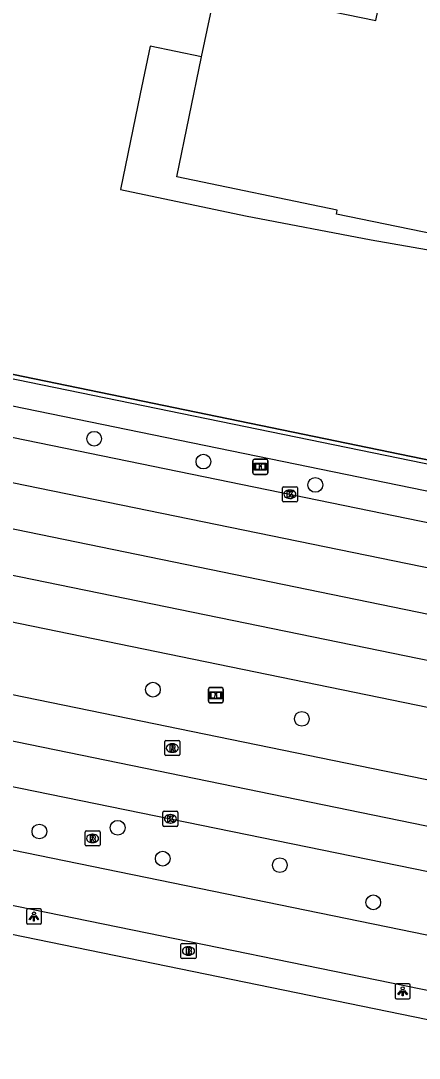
# Model space of a CAD drawing. Extents: x 157692 to 159670, y 381454 to 383289.
# Drawn here: x 158032.6 to 158059, y 382186.1 to 382254.9 of the extents above; entities that cross this region are included whole.
import ezdxf

# ---------------------------------------------------------------- set-up
doc = ezdxf.new("R2010")
doc.units = 0
for name, color, linetype in [('IMGEO_Boom', 7, 'Continuous'), ('IMGEO_Brandkraan', 7, 'Continuous'), ('IMGEO_Fietspad_gesloten', 7, 'Continuous'), ('IMGEO_Grasland_overig', 7, 'Continuous'), ('IMGEO_Hek', 7, 'Continuous'), ('IMGEO_Informatiebord', 7, 'Continuous'), ('IMGEO_Kolk', 7, 'Continuous'), ('IMGEO_Lichtpunt', 7, 'Continuous'), ('IMGEO_Pand', 7, 'Continuous'), ('IMGEO_Pand_overbouw', 7, 'Continuous'), ('IMGEO_Rijbaan_regionaal_gesloten', 7, 'Continuous'), ('IMGEO_Rioolput', 7, 'Continuous'), ('IMGEO_Voetpad_open', 7, 'Continuous')]:
    doc.layers.add(name, color=color, linetype=linetype)

msp = doc.modelspace()

# ---------------------------------------------------------------- linework, layer by layer
at = {"layer": 'IMGEO_Boom'}
for centre in [(158037.446, 382227.135), (158044.69, 382225.622), (158052.105, 382224.079), (158041.338, 382210.502), (158051.212, 382208.569), (158039.004, 382201.343), (158033.813, 382201.095), (158041.99, 382199.296), (158049.756, 382198.866), (158055.947, 382196.4)]:
    msp.add_circle(centre, 0.489, dxfattribs=at)
at = {"layer": 'IMGEO_Brandkraan'}
for p, q in [((158043.197, 382192.749), (158043.197, 382193.601)), ((158043.272, 382193.675), (158044.124, 382193.675)), ((158044.198, 382193.601), (158044.198, 382192.749)), ((158043.708, 382192.895), (158043.683, 382192.895)), ((158043.685, 382193.455), (158043.71, 382193.455)), ((158044.124, 382192.675), (158043.272, 382192.675))]:
    msp.add_line(p, q, dxfattribs=at)
for points in [[(158043.197, 382192.749), (158043.197, 382193.601)], [(158043.272, 382193.675), (158044.124, 382193.675)], [(158044.198, 382193.601), (158044.198, 382192.749)], [(158043.545, 382193.375), (158043.545, 382192.975), (158043.758, 382192.975)], [(158043.776, 382193.375), (158043.545, 382193.375)], [(158043.724, 382193.294), (158043.67, 382193.294), (158043.67, 382193.218)], [(158043.67, 382193.218), (158043.723, 382193.218)], [(158043.732, 382193.142), (158043.67, 382193.142), (158043.67, 382193.061)], [(158043.67, 382193.061), (158043.732, 382193.061)], [(158044.124, 382192.675), (158043.272, 382192.675)]]:
    msp.add_lwpolyline(points, dxfattribs=at)
for centre, radius, start, end in [((158043.274, 382193.599), 0.0765, 91.55205, 178.44795), ((158043.274, 382193.599), 0.0765, 91.55205, 178.44795), ((158044.122, 382193.599), 0.0765, 1.55205, 88.44795), ((158044.122, 382193.599), 0.0765, 1.55205, 88.44795), ((158043.725, 382193.256), 0.0379, 267.82845, 90.93552), ((158043.733, 382193.101), 0.0404, 269.87594, 90.50774), ((158043.764, 382193.226), 0.251, 268.66757, 293.53466), ((158043.78, 382193.23), 0.145, 59.4692, 91.53667), ((158043.805, 382193.277), 0.0922, 285.51372, 58.15012), ((158043.81, 382193.085), 0.105, 301.31148, 78.98903), ((158043.274, 382192.751), 0.0765, 181.55205, 268.44795), ((158043.274, 382192.751), 0.0765, 181.55205, 268.44795), ((158044.122, 382192.751), 0.0765, 271.55205, 358.44795), ((158044.122, 382192.751), 0.0765, 271.55205, 358.44795)]:
    msp.add_arc(centre, radius, start, end, dxfattribs=at)
for centre, major_axis, ratio, start_param, end_param in [((158043.684, 382193.175), (-0.387, 0.002), 0.722429, 4.712389, 7.853982), ((158043.709, 382193.175), (-0.39, 0.002), 0.717154, 1.570796, 4.712389)]:
    msp.add_ellipse(centre, major_axis=major_axis, ratio=ratio, start_param=start_param, end_param=end_param, dxfattribs=at)
at = {"layer": 'IMGEO_Fietspad_gesloten'}
for points in [[(158066.125, 382192.817), (158063.916, 382193.327), (158020.454, 382202.224), (158014.502, 382203.488)], [(158013.35, 382200.046), (158020.838, 382198.499), (158147.882, 382172.494)]]:
    msp.add_lwpolyline(points, dxfattribs=at)
at = {"layer": 'IMGEO_Grasland_overig'}
msp.add_lwpolyline([(157893.686, 382278.441), (157908.345, 382268.167), (157916.848, 382263.754), (157928.758, 382257.878), (157939.464, 382250.486), (158076.245, 382222.292), (158077.524, 382222.097), (158103.667, 382210.061)], dxfattribs=at)
at = {"layer": 'IMGEO_Hek'}
msp.add_lwpolyline([(158076.245, 382222.292), (157939.464, 382250.486), (157928.758, 382257.878), (157916.848, 382263.754)], dxfattribs=at)
at = {"layer": 'IMGEO_Informatiebord'}
for p, q in [((158047.966, 382224.877), (158047.966, 382225.677)), ((158047.966, 382225.677), (158047.966, 382224.877)), ((158048.066, 382225.777), (158048.856, 382225.777)), ((158048.856, 382225.777), (158048.066, 382225.777)), ((158048.956, 382225.677), (158048.956, 382224.877)), ((158048.956, 382224.877), (158048.956, 382225.677)), ((158048.856, 382224.777), (158048.066, 382224.777)), ((158048.066, 382224.777), (158048.856, 382224.777)), ((158045.014, 382209.735), (158045.014, 382210.535)), ((158045.014, 382210.535), (158045.014, 382209.735)), ((158045.114, 382210.635), (158045.904, 382210.635)), ((158045.904, 382210.635), (158045.114, 382210.635)), ((158046.004, 382210.535), (158046.004, 382209.735)), ((158046.004, 382209.735), (158046.004, 382210.535)), ((158045.904, 382209.635), (158045.114, 382209.635)), ((158045.114, 382209.635), (158045.904, 382209.635))]:
    msp.add_line(p, q, dxfattribs=at)
for points in [[(158048.067, 382225.509), (158048.855, 382225.509), (158048.855, 382225.045), (158048.067, 382225.045), (158048.067, 382225.509)], [(158048.132, 382225.444), (158048.132, 382225.11), (158048.407, 382225.11), (158048.408, 382225.323), (158048.512, 382225.324), (158048.513, 382225.11), (158048.79, 382225.11), (158048.79, 382225.444), (158048.514, 382225.444), (158048.514, 382225.364), (158048.408, 382225.364), (158048.408, 382225.444), (158048.132, 382225.444)], [(158045.115, 382210.367), (158045.903, 382210.367), (158045.903, 382209.903), (158045.115, 382209.903), (158045.115, 382210.367)], [(158045.18, 382210.302), (158045.18, 382209.968), (158045.455, 382209.968), (158045.456, 382210.181), (158045.56, 382210.182), (158045.561, 382209.968), (158045.838, 382209.968), (158045.838, 382210.302), (158045.562, 382210.302), (158045.562, 382210.222), (158045.456, 382210.222), (158045.456, 382210.302), (158045.18, 382210.302)]]:
    msp.add_lwpolyline(points, dxfattribs=at)
for centre, start, end in [((158048.066, 382225.677), 90, 180), ((158048.066, 382225.677), 90, 180), ((158048.856, 382225.677), 0, 90), ((158048.856, 382225.677), 360, 90), ((158048.066, 382224.877), 180, 270), ((158048.066, 382224.877), 180, 270), ((158048.856, 382224.877), 270, 0), ((158048.856, 382224.877), 270, 0), ((158045.114, 382210.535), 90, 180), ((158045.114, 382210.535), 90, 180), ((158045.904, 382210.535), 0, 90), ((158045.904, 382210.535), 360, 90), ((158045.114, 382209.735), 180, 270), ((158045.114, 382209.735), 180, 270), ((158045.904, 382209.735), 270, 0), ((158045.904, 382209.735), 270, 0)]:
    msp.add_arc(centre, 0.1, start, end, dxfattribs=at)
at = {"layer": 'IMGEO_Kolk'}
for p, q in [((158049.92, 382223.031), (158049.92, 382223.883)), ((158049.995, 382223.957), (158050.847, 382223.957)), ((158050.921, 382223.883), (158050.921, 382223.031)), ((158050.431, 382223.177), (158050.406, 382223.177)), ((158050.408, 382223.737), (158050.433, 382223.737)), ((158050.847, 382222.957), (158049.995, 382222.957)), ((158042.075, 382202.436), (158042.927, 382202.436)), ((158042, 382201.51), (158042, 382202.362)), ((158042.488, 382202.216), (158042.513, 382202.216)), ((158043.001, 382202.362), (158043.001, 382201.51)), ((158042.927, 382201.436), (158042.075, 382201.436)), ((158042.511, 382201.656), (158042.486, 382201.656))]:
    msp.add_line(p, q, dxfattribs=at)
for points in [[(158049.92, 382223.031), (158049.92, 382223.883)], [(158049.995, 382223.957), (158050.847, 382223.957)], [(158050.921, 382223.883), (158050.921, 382223.031)], [(158050.241, 382223.657), (158050.364, 382223.657), (158050.364, 382223.506), (158050.494, 382223.657), (158050.658, 382223.657), (158050.512, 382223.506), (158050.665, 382223.257), (158050.513, 382223.257), (158050.428, 382223.421), (158050.364, 382223.354), (158050.364, 382223.257), (158050.241, 382223.257), (158050.241, 382223.657)], [(158050.847, 382222.957), (158049.995, 382222.957)], [(158042.075, 382202.436), (158042.927, 382202.436)], [(158042, 382201.51), (158042, 382202.362)], [(158042.321, 382202.136), (158042.444, 382202.136), (158042.444, 382201.985), (158042.574, 382202.136), (158042.738, 382202.136), (158042.592, 382201.985), (158042.745, 382201.736), (158042.593, 382201.736), (158042.508, 382201.9), (158042.444, 382201.833), (158042.444, 382201.736), (158042.321, 382201.736), (158042.321, 382202.136)], [(158043.001, 382202.362), (158043.001, 382201.51)], [(158042.927, 382201.436), (158042.075, 382201.436)]]:
    msp.add_lwpolyline(points, dxfattribs=at)
for centre, start, end in [((158049.997, 382223.881), 91.55205, 178.44795), ((158049.997, 382223.881), 91.55205, 178.44795), ((158050.845, 382223.881), 1.55205, 88.44795), ((158050.845, 382223.881), 1.55205, 88.44795), ((158049.997, 382223.033), 181.55205, 268.44795), ((158049.997, 382223.033), 181.55205, 268.44795), ((158050.845, 382223.033), 271.55205, 358.44795), ((158050.845, 382223.033), 271.55205, 358.44795), ((158042.077, 382202.36), 91.55205, 178.44795), ((158042.077, 382202.36), 91.55205, 178.44795), ((158042.925, 382202.36), 1.55205, 88.44795), ((158042.925, 382202.36), 1.55205, 88.44795), ((158042.077, 382201.512), 181.55205, 268.44795), ((158042.077, 382201.512), 181.55205, 268.44795), ((158042.925, 382201.512), 271.55205, 358.44795), ((158042.925, 382201.512), 271.55205, 358.44795)]:
    msp.add_arc(centre, 0.0765, start, end, dxfattribs=at)
for centre, major_axis, ratio, start_param, end_param in [((158050.407, 382223.457), (-0.387, 0.002), 0.722429, 4.712389, 7.853982), ((158050.432, 382223.457), (-0.39, 0.002), 0.717154, 1.570796, 4.712389), ((158042.487, 382201.936), (-0.387, 0.002), 0.722429, 4.712389, 7.853982), ((158042.512, 382201.936), (-0.39, 0.002), 0.717154, 1.570796, 4.712389)]:
    msp.add_ellipse(centre, major_axis=major_axis, ratio=ratio, start_param=start_param, end_param=end_param, dxfattribs=at)
at = {"layer": 'IMGEO_Lichtpunt'}
for p, q in [((158032.953, 382195.865), (158032.953, 382195.058)), ((158032.953, 382195.865), (158032.953, 382195.058)), ((158033.855, 382195.96), (158033.047, 382195.96)), ((158033.855, 382195.96), (158033.047, 382195.96)), ((158033.949, 382195.058), (158033.949, 382195.865)), ((158033.949, 382195.058), (158033.949, 382195.865)), ((158033.047, 382194.964), (158033.855, 382194.964)), ((158033.047, 382194.964), (158033.855, 382194.964)), ((158057.399, 382190.901), (158057.399, 382190.094)), ((158057.399, 382190.901), (158057.399, 382190.094)), ((158058.301, 382190.996), (158057.493, 382190.996)), ((158058.301, 382190.996), (158057.493, 382190.996)), ((158058.395, 382190.094), (158058.395, 382190.901)), ((158058.395, 382190.094), (158058.395, 382190.901)), ((158057.493, 382190), (158058.301, 382190)), ((158057.493, 382190), (158058.301, 382190))]:
    msp.add_line(p, q, dxfattribs=at)
for points in [[(158033.327, 382195.529), (158033.366, 382195.501), (158033.178, 382195.239), (158033.14, 382195.266), (158033.327, 382195.529)], [(158033.429, 382195.481), (158033.476, 382195.481), (158033.476, 382195.159), (158033.429, 382195.159), (158033.429, 382195.481)], [(158033.539, 382195.501), (158033.577, 382195.528), (158033.764, 382195.266), (158033.725, 382195.238), (158033.539, 382195.501)], [(158057.773, 382190.565), (158057.812, 382190.537), (158057.624, 382190.275), (158057.586, 382190.302), (158057.773, 382190.565)], [(158057.875, 382190.517), (158057.922, 382190.517), (158057.922, 382190.195), (158057.875, 382190.195), (158057.875, 382190.517)], [(158057.985, 382190.537), (158058.023, 382190.564), (158058.21, 382190.302), (158058.171, 382190.274), (158057.985, 382190.537)]]:
    msp.add_lwpolyline(points, dxfattribs=at)
for centre in [(158033.452, 382195.663), (158057.898, 382190.699)]:
    msp.add_circle(centre, 0.0994, dxfattribs=at)
for centre, start, end in [((158033.047, 382195.865), 90, 180), ((158033.047, 382195.865), 90, 180), ((158033.855, 382195.865), 0, 90), ((158033.855, 382195.865), 0, 90), ((158033.047, 382195.058), 180, 270), ((158033.047, 382195.058), 180, 270), ((158033.855, 382195.058), 270, 0), ((158033.855, 382195.058), 270, 360), ((158057.493, 382190.901), 90, 180), ((158057.493, 382190.901), 90, 180), ((158058.301, 382190.901), 0, 90), ((158058.301, 382190.901), 0, 90), ((158057.493, 382190.094), 180, 270), ((158057.493, 382190.094), 180, 270), ((158058.301, 382190.094), 270, 0), ((158058.301, 382190.094), 270, 360)]:
    msp.add_arc(centre, 0.0946, start, end, dxfattribs=at)
at = {"layer": 'IMGEO_Pand'}
msp.add_lwpolyline([(158191.554, 382288.315), (158183.633, 382250), (158178.295, 382224.177), (158109.97, 382238.302), (158105.003, 382239.315), (158103.496, 382231.977), (158081.666, 382236.49), (158081.848, 382237.371), (158078.935, 382237.981), (158078.684, 382236.846), (158053.511, 382242.032), (158053.564, 382242.291), (158042.93, 382244.498), (158044.569, 382252.45), (158045.53, 382257.066), (158056.123, 382254.861), (158068.353, 382313.749), (158191.554, 382288.315)], dxfattribs=at)
at = {"layer": 'IMGEO_Pand_overbouw'}
msp.add_lwpolyline([(158081.666, 382236.49), (158081.848, 382237.371), (158078.935, 382237.981), (158078.684, 382236.846), (158053.511, 382242.032), (158053.564, 382242.291), (158042.93, 382244.498), (158044.569, 382252.45), (158041.154, 382253.177), (158040.496, 382250), (158039.184, 382243.662), (158047.483, 382241.922), (158055.812, 382240.328), (158064.167, 382238.878), (158078.447, 382236.776)], close=True, dxfattribs=at)
at = {"layer": 'IMGEO_Rijbaan_regionaal_gesloten'}
for points in [[(158086.264, 382213.087), (157933.406, 382244.416)], [(157946.89, 382244.694), (158071.725, 382219.098)], [(157932.141, 382241.702), (158099.184, 382207.368)], [(158343.515, 382152.527), (158327.525, 382155.488), (158318.888, 382157.281), (158300.095, 382161.181), (158268.722, 382167.572), (158256.931, 382169.996), (158249.098, 382171.701), (158237.46, 382174.557), (158225.893, 382177.689), (158214.463, 382180.529), (158188.034, 382186.098), (157930.794, 382238.814)], [(157925.243, 382226.645), (157933.19, 382224.57), (157944.252, 382221.934), (157952.268, 382220.278), (157960.705, 382218.534), (157972.663, 382216.316), (157984.656, 382214.298), (157988.349, 382213.708), (157992.778, 382213.101), (157996.273, 382212.623), (158008.566, 382210.941), (158012.613, 382210.388), (158016.646, 382209.742), (158020.135, 382209.234), (158024.234, 382208.503), (158031.467, 382207.214), (158206.473, 382171.3), (158336.056, 382144.815)], [(158012.828, 382218.933), (158142.514, 382192.31), (158170.978, 382186.516), (158185.711, 382183.483), (158196.081, 382181.334)], [(158032.032, 382210.191), (158142.008, 382187.625), (158169.033, 382182.066), (158195.166, 382176.727)], [(158059.599, 382198.425), (158030.49, 382204.372)]]:
    msp.add_lwpolyline(points, dxfattribs=at)
at = {"layer": 'IMGEO_Rioolput'}
for p, q in [((158042.127, 382206.203), (158042.127, 382207.055)), ((158042.202, 382207.129), (158043.054, 382207.129)), ((158042.615, 382206.909), (158042.64, 382206.909)), ((158043.128, 382207.055), (158043.128, 382206.203)), ((158043.054, 382206.129), (158042.202, 382206.129)), ((158042.638, 382206.349), (158042.613, 382206.349)), ((158036.837, 382200.211), (158036.837, 382201.063)), ((158036.912, 382201.137), (158037.764, 382201.137)), ((158037.838, 382201.063), (158037.838, 382200.211)), ((158037.325, 382200.917), (158037.35, 382200.917)), ((158037.764, 382200.137), (158036.912, 382200.137)), ((158037.348, 382200.357), (158037.323, 382200.357))]:
    msp.add_line(p, q, dxfattribs=at)
for points in [[(158042.127, 382206.203), (158042.127, 382207.055)], [(158042.202, 382207.129), (158043.054, 382207.129)], [(158042.716, 382206.827), (158042.464, 382206.829), (158042.464, 382206.429)], [(158042.464, 382206.429), (158042.588, 382206.429), (158042.588, 382206.591), (158042.599, 382206.591)], [(158042.642, 382206.748), (158042.588, 382206.748), (158042.588, 382206.667)], [(158042.588, 382206.667), (158042.64, 382206.667)], [(158042.646, 382206.562), (158042.717, 382206.429), (158042.857, 382206.429), (158042.792, 382206.555)], [(158043.128, 382207.055), (158043.128, 382206.203)], [(158043.054, 382206.129), (158042.202, 382206.129)], [(158036.837, 382200.211), (158036.837, 382201.063)], [(158036.912, 382201.137), (158037.764, 382201.137)], [(158037.838, 382201.063), (158037.838, 382200.211)], [(158037.426, 382200.835), (158037.174, 382200.837), (158037.174, 382200.437)], [(158037.174, 382200.437), (158037.298, 382200.437), (158037.298, 382200.599), (158037.309, 382200.599)], [(158037.352, 382200.756), (158037.298, 382200.756), (158037.298, 382200.675)], [(158037.298, 382200.675), (158037.35, 382200.675)], [(158037.356, 382200.57), (158037.427, 382200.437), (158037.567, 382200.437), (158037.502, 382200.563)], [(158037.764, 382200.137), (158036.912, 382200.137)]]:
    msp.add_lwpolyline(points, dxfattribs=at)
for centre, radius, start, end in [((158042.204, 382207.053), 0.0765, 91.55205, 178.44795), ((158042.204, 382207.053), 0.0765, 91.55205, 178.44795), ((158042.598, 382206.538), 0.0533, 26.02933, 88.69889), ((158042.624, 382206.856), 0.19, 274.7715, 282.96867), ((158042.648, 382206.652), 0.0964, 77.00612, 93.18647), ((158042.662, 382206.709), 0.0378, 276.66336, 79.67722), ((158042.715, 382206.717), 0.109, 350.36119, 89.41601), ((158042.713, 382206.717), 0.112, 277.58423, 350.98172), ((158042.697, 382206.502), 0.108, 29.51342, 73.79051), ((158043.052, 382207.053), 0.0765, 1.55205, 88.44795), ((158043.052, 382207.053), 0.0765, 1.55205, 88.44795), ((158042.204, 382206.205), 0.0765, 181.55205, 268.44795), ((158042.204, 382206.205), 0.0765, 181.55205, 268.44795), ((158043.052, 382206.205), 0.0765, 271.55205, 358.44795), ((158043.052, 382206.205), 0.0765, 271.55205, 358.44795), ((158036.914, 382201.061), 0.0765, 91.55205, 178.44795), ((158036.914, 382201.061), 0.0765, 91.55205, 178.44795), ((158037.762, 382201.061), 0.0765, 1.55205, 88.44795), ((158037.762, 382201.061), 0.0765, 1.55205, 88.44795), ((158037.308, 382200.546), 0.0533, 26.02933, 88.69889), ((158037.334, 382200.864), 0.19, 274.7715, 282.96867), ((158037.358, 382200.66), 0.0964, 77.00612, 93.18647), ((158037.372, 382200.717), 0.0378, 276.66336, 79.67722), ((158037.425, 382200.725), 0.109, 350.36119, 89.41601), ((158037.423, 382200.725), 0.112, 277.58423, 350.98172), ((158037.407, 382200.51), 0.108, 29.51342, 73.79051), ((158036.914, 382200.213), 0.0765, 181.55205, 268.44795), ((158036.914, 382200.213), 0.0765, 181.55205, 268.44795), ((158037.762, 382200.213), 0.0765, 271.55205, 358.44795), ((158037.762, 382200.213), 0.0765, 271.55205, 358.44795)]:
    msp.add_arc(centre, radius, start, end, dxfattribs=at)
for centre, major_axis, ratio, start_param, end_param in [((158042.614, 382206.629), (-0.387, 0.002), 0.722429, 4.712389, 7.853982), ((158042.639, 382206.629), (-0.39, 0.002), 0.717154, 1.570796, 4.712389), ((158037.324, 382200.637), (-0.387, 0.002), 0.722429, 4.712389, 7.853982), ((158037.349, 382200.637), (-0.39, 0.002), 0.717154, 1.570796, 4.712389)]:
    msp.add_ellipse(centre, major_axis=major_axis, ratio=ratio, start_param=start_param, end_param=end_param, dxfattribs=at)
at = {"layer": 'IMGEO_Voetpad_open'}
for points in [[(157933.182, 382254.34), (157939.571, 382250.089), (158076.975, 382221.903), (158102.013, 382210.4), (158103.667, 382210.061)], [(158193.233, 382189.844), (158101.447, 382208.648), (158076.404, 382220.194), (157938.825, 382248.42), (157937.518, 382249.285)], [(158012.827, 382198.175), (158014.567, 382197.819), (158022.362, 382196.264), (158142.534, 382171.623)]]:
    msp.add_lwpolyline(points, dxfattribs=at)

doc.saveas('drawing.dxf')
